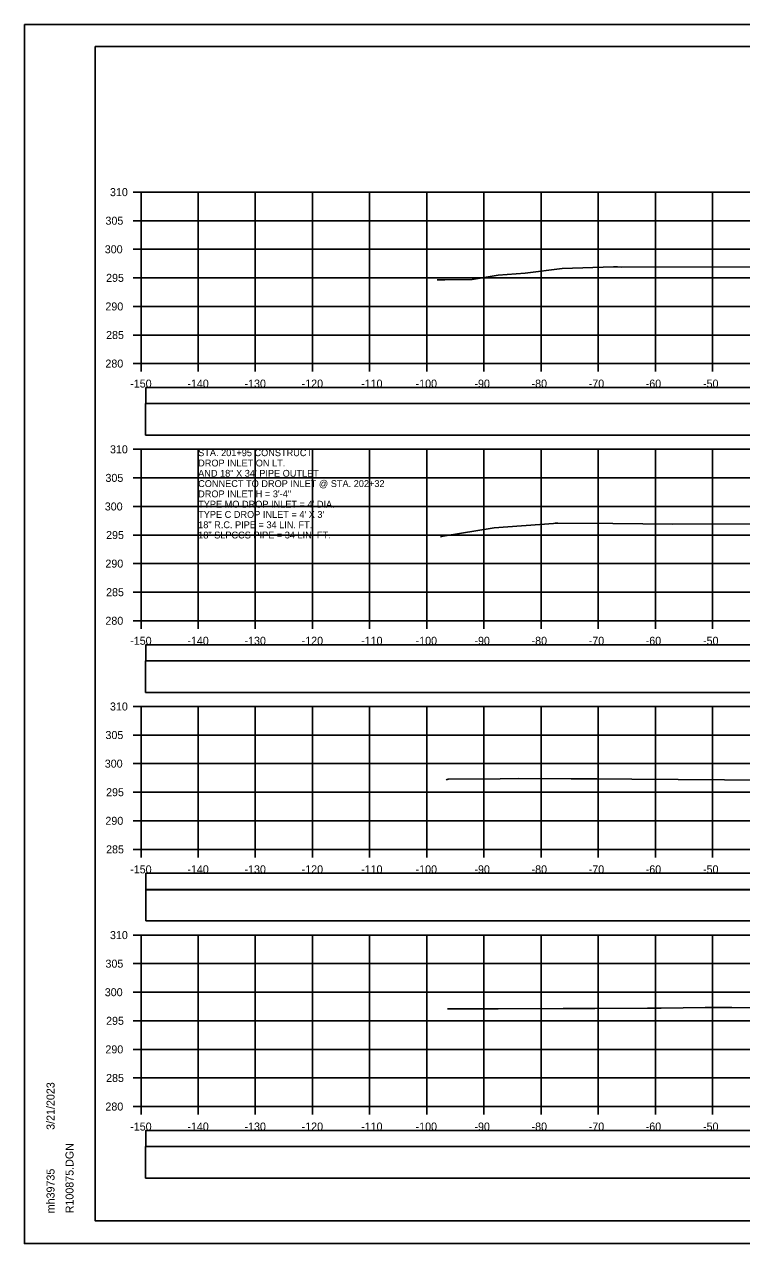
# Model space of a CAD drawing. Extents: x 1368122 to 1710785, y 373130 to 557566.
# Drawn here: x 1369851.8 to 1369977.3, y 373343.7 to 373557 of the extents above; entities that cross this region are included whole.
import ezdxf

# ---------------------------------------------------------------- set-up
doc = ezdxf.new("R2010")
doc.units = 0
for name, color, linetype in [('R_Axis', 7, 'Continuous'), ('R_Axis Annot', 7, 'Continuous'), ('R_Border', 7, 'Continuous'), ('R_Exist Surface', 7, 'Continuous'), ('R_Grid', 7, 'Continuous'), ('R_No Plot', 7, 'Continuous'), ('R_Water Annot', 7, 'Continuous')]:
    doc.layers.add(name, color=color, linetype=linetype)

msp = doc.modelspace()

# ---------------------------------------------------------------- linework, layer by layer
for points in [[(1369873.09, 373490.64), (1370171.39, 373490.64), (1370171.39, 373493.46), (1369873.09, 373493.46)], [(1369873.03, 373485.12), (1370171.45, 373485.12), (1370171.45, 373490.64), (1369873.03, 373490.64)], [(1369873.09, 373445.64), (1370171.39, 373445.64), (1370171.39, 373448.46), (1369873.09, 373448.46)], [(1369873.03, 373440.12), (1370171.45, 373440.12), (1370171.45, 373445.64), (1369873.03, 373445.64)], [(1369873.09, 373405.64), (1370171.39, 373405.64), (1370171.39, 373408.46), (1369873.09, 373408.46)], [(1369873.09, 373400.17), (1370171.39, 373400.17), (1370171.39, 373405.58), (1369873.09, 373405.58)], [(1369873.09, 373360.64), (1370171.39, 373360.64), (1370171.39, 373363.46), (1369873.09, 373363.46)], [(1369873.03, 373355.12), (1370171.45, 373355.12), (1370171.45, 373360.64), (1369873.03, 373360.64)]]:
    msp.add_lwpolyline(points, close=True)
at = {"layer": 'R_Axis'}
for p, q in [((1369870.84, 373527.65), (1369872.24, 373527.65)), ((1369872.24, 373497.65), (1369872.24, 373527.65)), ((1369870.84, 373522.65), (1369872.24, 373522.65)), ((1369870.84, 373517.65), (1369872.24, 373517.65)), ((1369870.84, 373512.65), (1369872.24, 373512.65)), ((1369870.84, 373507.65), (1369872.24, 373507.65)), ((1369870.84, 373502.65), (1369872.24, 373502.65)), ((1369870.84, 373497.65), (1369872.24, 373497.65)), ((1369872.24, 373497.65), (1370172.24, 373497.65)), ((1369872.24, 373496.25), (1369872.24, 373497.65)), ((1369882.24, 373496.25), (1369882.24, 373497.65)), ((1369892.24, 373496.25), (1369892.24, 373497.65)), ((1369902.24, 373496.25), (1369902.24, 373497.65)), ((1369912.24, 373496.25), (1369912.24, 373497.65)), ((1369922.24, 373496.25), (1369922.24, 373497.65)), ((1369932.24, 373496.25), (1369932.24, 373497.65)), ((1369942.24, 373496.25), (1369942.24, 373497.65)), ((1369952.24, 373496.25), (1369952.24, 373497.65)), ((1369962.24, 373496.25), (1369962.24, 373497.65)), ((1369972.24, 373496.25), (1369972.24, 373497.65)), ((1369870.84, 373482.65), (1369872.24, 373482.65)), ((1369872.24, 373452.65), (1369872.24, 373482.65)), ((1369870.84, 373477.65), (1369872.24, 373477.65)), ((1369870.84, 373472.65), (1369872.24, 373472.65)), ((1369870.84, 373467.65), (1369872.24, 373467.65)), ((1369870.84, 373462.65), (1369872.24, 373462.65)), ((1369870.84, 373457.65), (1369872.24, 373457.65)), ((1369870.84, 373452.65), (1369872.24, 373452.65)), ((1369872.24, 373452.65), (1370172.24, 373452.65)), ((1369872.24, 373451.25), (1369872.24, 373452.65)), ((1369882.24, 373451.25), (1369882.24, 373452.65)), ((1369892.24, 373451.25), (1369892.24, 373452.65)), ((1369902.24, 373451.25), (1369902.24, 373452.65)), ((1369912.24, 373451.25), (1369912.24, 373452.65)), ((1369922.24, 373451.25), (1369922.24, 373452.65)), ((1369932.24, 373451.25), (1369932.24, 373452.65)), ((1369942.24, 373451.25), (1369942.24, 373452.65)), ((1369952.24, 373451.25), (1369952.24, 373452.65)), ((1369962.24, 373451.25), (1369962.24, 373452.65)), ((1369972.24, 373451.25), (1369972.24, 373452.65)), ((1369870.84, 373437.65), (1369872.24, 373437.65)), ((1369872.24, 373412.65), (1369872.24, 373437.65)), ((1369870.84, 373432.65), (1369872.24, 373432.65)), ((1369870.84, 373427.65), (1369872.24, 373427.65)), ((1369870.84, 373422.65), (1369872.24, 373422.65)), ((1369870.84, 373417.65), (1369872.24, 373417.65)), ((1369870.84, 373412.65), (1369872.24, 373412.65)), ((1369872.24, 373412.65), (1370172.24, 373412.65)), ((1369872.24, 373411.25), (1369872.24, 373412.65)), ((1369882.24, 373411.25), (1369882.24, 373412.65)), ((1369892.24, 373411.25), (1369892.24, 373412.65)), ((1369902.24, 373411.25), (1369902.24, 373412.65)), ((1369912.24, 373411.25), (1369912.24, 373412.65)), ((1369922.24, 373411.25), (1369922.24, 373412.65)), ((1369932.24, 373411.25), (1369932.24, 373412.65)), ((1369942.24, 373411.25), (1369942.24, 373412.65)), ((1369952.24, 373411.25), (1369952.24, 373412.65)), ((1369962.24, 373411.25), (1369962.24, 373412.65)), ((1369972.24, 373411.25), (1369972.24, 373412.65)), ((1369870.84, 373397.65), (1369872.24, 373397.65)), ((1369872.24, 373367.65), (1369872.24, 373397.65)), ((1369870.84, 373392.65), (1369872.24, 373392.65)), ((1369870.84, 373387.65), (1369872.24, 373387.65)), ((1369870.84, 373382.65), (1369872.24, 373382.65)), ((1369870.84, 373377.65), (1369872.24, 373377.65)), ((1369870.84, 373372.65), (1369872.24, 373372.65)), ((1369870.84, 373367.65), (1369872.24, 373367.65)), ((1369872.24, 373367.65), (1370172.24, 373367.65)), ((1369872.24, 373366.25), (1369872.24, 373367.65)), ((1369882.24, 373366.25), (1369882.24, 373367.65)), ((1369892.24, 373366.25), (1369892.24, 373367.65)), ((1369902.24, 373366.25), (1369902.24, 373367.65)), ((1369912.24, 373366.25), (1369912.24, 373367.65)), ((1369922.24, 373366.25), (1369922.24, 373367.65)), ((1369932.24, 373366.25), (1369932.24, 373367.65)), ((1369942.24, 373366.25), (1369942.24, 373367.65)), ((1369952.24, 373366.25), (1369952.24, 373367.65)), ((1369962.24, 373366.25), (1369962.24, 373367.65)), ((1369972.24, 373366.25), (1369972.24, 373367.65))]:
    msp.add_line(p, q, dxfattribs=at)
at = {"layer": 'R_Border'}
for p, q in [((1369864.24, 373553.11), (1370180.42, 373553.11)), ((1369864.24, 373347.65), (1369864.24, 373553.11)), ((1369864.24, 373347.65), (1369864.24, 373347.65)), ((1370180.42, 373347.65), (1369864.24, 373347.65))]:
    msp.add_line(p, q, dxfattribs=at)
at = {"layer": 'R_Exist Surface'}
for points in [[(1369924.04, 373512.29), (1369925.38, 373512.32), (1369930.19, 373512.36), (1369934.72, 373513.11), (1369939.47, 373513.45), (1369945.95, 373514.29), (1369954.94, 373514.55), (1369955.59, 373514.55), (1369956.31, 373514.54), (1369978.96, 373514.59)], [(1369924.66, 373467.36), (1369925.11, 373467.45), (1369934.04, 373468.93), (1369944.39, 373469.66), (1369944.72, 373469.71), (1369945.19, 373469.72), (1369954.77, 373469.64), (1369965.28, 373469.58), (1369979.03, 373469.61)], [(1369925.65, 373424.79), (1369925.99, 373424.96), (1369935.11, 373424.98), (1369938.23, 373425.06), (1369947.48, 373425.01), (1369951.5, 373424.98), (1369952.02, 373424.98), (1369958.12, 373424.94), (1369974.36, 373424.81), (1369981.08, 373424.73)], [(1369925.84, 373384.74), (1369934.76, 373384.75), (1369946.1, 373384.8), (1369951.67, 373384.78), (1369960.85, 373384.88), (1369963.26, 373384.84), (1369970.93, 373384.98), (1369974.37, 373384.99), (1369974.58, 373384.99), (1369975.6, 373384.97), (1369989.56, 373384.91)]]:
    msp.add_lwpolyline(points, dxfattribs=at)
at = {"layer": 'R_Grid'}
for p, q in [((1369872.24, 373527.65), (1370172.24, 373527.65)), ((1369872.24, 373497.65), (1369872.24, 373527.65)), ((1369882.24, 373497.65), (1369882.24, 373527.65)), ((1369892.24, 373497.65), (1369892.24, 373527.65)), ((1369902.24, 373497.65), (1369902.24, 373527.65)), ((1369912.24, 373497.65), (1369912.24, 373527.65)), ((1369922.24, 373497.65), (1369922.24, 373527.65)), ((1369932.24, 373497.65), (1369932.24, 373527.65)), ((1369942.24, 373497.65), (1369942.24, 373527.65)), ((1369952.24, 373497.65), (1369952.24, 373527.65)), ((1369962.24, 373497.65), (1369962.24, 373527.65)), ((1369972.24, 373497.65), (1369972.24, 373527.65)), ((1369872.24, 373522.65), (1370172.24, 373522.65)), ((1369872.24, 373517.65), (1370172.24, 373517.65)), ((1369872.24, 373512.65), (1370172.24, 373512.65)), ((1369872.24, 373507.65), (1370172.24, 373507.65)), ((1369872.24, 373502.65), (1370172.24, 373502.65)), ((1369872.24, 373497.65), (1370172.24, 373497.65)), ((1369872.24, 373482.65), (1370172.24, 373482.65)), ((1369872.24, 373452.65), (1369872.24, 373482.65)), ((1369882.24, 373452.65), (1369882.24, 373482.65)), ((1369892.24, 373452.65), (1369892.24, 373482.65)), ((1369902.24, 373452.65), (1369902.24, 373482.65)), ((1369912.24, 373452.65), (1369912.24, 373482.65)), ((1369922.24, 373452.65), (1369922.24, 373482.65)), ((1369932.24, 373452.65), (1369932.24, 373482.65)), ((1369942.24, 373452.65), (1369942.24, 373482.65)), ((1369952.24, 373452.65), (1369952.24, 373482.65)), ((1369962.24, 373452.65), (1369962.24, 373482.65)), ((1369972.24, 373452.65), (1369972.24, 373482.65)), ((1369872.24, 373477.65), (1370172.24, 373477.65)), ((1369872.24, 373472.65), (1370172.24, 373472.65)), ((1369872.24, 373467.65), (1370172.24, 373467.65)), ((1369872.24, 373462.65), (1370172.24, 373462.65)), ((1369872.24, 373457.65), (1370172.24, 373457.65)), ((1369872.24, 373452.65), (1370172.24, 373452.65)), ((1369872.24, 373437.65), (1370172.24, 373437.65)), ((1369872.24, 373412.65), (1369872.24, 373437.65)), ((1369882.24, 373412.65), (1369882.24, 373437.65)), ((1369892.24, 373412.65), (1369892.24, 373437.65)), ((1369902.24, 373412.65), (1369902.24, 373437.65)), ((1369912.24, 373412.65), (1369912.24, 373437.65)), ((1369922.24, 373412.65), (1369922.24, 373437.65)), ((1369932.24, 373412.65), (1369932.24, 373437.65)), ((1369942.24, 373412.65), (1369942.24, 373437.65)), ((1369952.24, 373412.65), (1369952.24, 373437.65)), ((1369962.24, 373412.65), (1369962.24, 373437.65)), ((1369972.24, 373412.65), (1369972.24, 373437.65)), ((1369872.24, 373432.65), (1370172.24, 373432.65)), ((1369872.24, 373427.65), (1370172.24, 373427.65)), ((1369872.24, 373422.65), (1370172.24, 373422.65)), ((1369872.24, 373417.65), (1370172.24, 373417.65)), ((1369872.24, 373412.65), (1370172.24, 373412.65)), ((1369872.24, 373397.65), (1370172.24, 373397.65)), ((1369872.24, 373367.65), (1369872.24, 373397.65)), ((1369882.24, 373367.65), (1369882.24, 373397.65)), ((1369892.24, 373367.65), (1369892.24, 373397.65)), ((1369902.24, 373367.65), (1369902.24, 373397.65)), ((1369912.24, 373367.65), (1369912.24, 373397.65)), ((1369922.24, 373367.65), (1369922.24, 373397.65)), ((1369932.24, 373367.65), (1369932.24, 373397.65)), ((1369942.24, 373367.65), (1369942.24, 373397.65)), ((1369952.24, 373367.65), (1369952.24, 373397.65)), ((1369962.24, 373367.65), (1369962.24, 373397.65)), ((1369972.24, 373367.65), (1369972.24, 373397.65)), ((1369872.24, 373392.65), (1370172.24, 373392.65)), ((1369872.24, 373387.65), (1370172.24, 373387.65)), ((1369872.24, 373382.65), (1370172.24, 373382.65)), ((1369872.24, 373377.65), (1370172.24, 373377.65)), ((1369872.24, 373372.65), (1370172.24, 373372.65)), ((1369872.24, 373367.65), (1370172.24, 373367.65))]:
    msp.add_line(p, q, dxfattribs=at)
at = {"layer": 'R_No Plot'}
for p, q in [((1369851.84, 373557), (1370185.17, 373557)), ((1369851.84, 373343.67), (1370185.17, 373343.67))]:
    msp.add_line(p, q, dxfattribs=at)
for points in [[(1369851.83, 373557), (1370185.17, 373557), (1370185.17, 373343.66), (1369851.83, 373343.66)], [(1370098.16, 373553.11), (1370117.78, 373553.11), (1370117.78, 373543.23), (1370133.89, 373543.23), (1370157.09, 373543.23), (1370157.21, 373515.07), (1370180.42, 373515.07), (1370180.42, 373347.65), (1369864.24, 373347.65), (1369864.24, 373553.11)]]:
    msp.add_lwpolyline(points, close=True, dxfattribs=at)

# ---------------------------------------------------------------- texts
at = {"layer": 'R_Axis Annot'}
for s, p in [('310', (1369866.81, 373526.95)), ('305', (1369866.02, 373521.95)), ('300', (1369865.9, 373516.95)), ('295', (1369866.13, 373511.95)), ('290', (1369866.01, 373506.95)), ('285', (1369866.13, 373501.95)), ('280', (1369866.01, 373496.95)), ('-150', (1369870.35, 373493.45)), ('-140', (1369880.35, 373493.45)), ('-130', (1369890.35, 373493.45)), ('-120', (1369900.35, 373493.45)), ('-110', (1369910.75, 373493.45)), ('-100', (1369920.29, 373493.45)), ('-90', (1369930.58, 373493.45)), ('-80', (1369940.58, 373493.45)), ('-70', (1369950.58, 373493.45)), ('-60', (1369960.55, 373493.45)), ('-50', (1369970.58, 373493.45)), ('310', (1369866.81, 373481.95)), ('305', (1369866.02, 373476.95)), ('300', (1369865.9, 373471.95)), ('295', (1369866.13, 373466.95)), ('290', (1369866.01, 373461.95)), ('285', (1369866.13, 373456.95)), ('280', (1369866.01, 373451.95)), ('-150', (1369870.35, 373448.45)), ('-140', (1369880.35, 373448.45)), ('-130', (1369890.35, 373448.45)), ('-120', (1369900.35, 373448.45)), ('-110', (1369910.75, 373448.45)), ('-100', (1369920.29, 373448.45)), ('-90', (1369930.58, 373448.45)), ('-80', (1369940.58, 373448.45)), ('-70', (1369950.58, 373448.45)), ('-60', (1369960.55, 373448.45)), ('-50', (1369970.58, 373448.45)), ('310', (1369866.81, 373436.95)), ('305', (1369866.02, 373431.95)), ('300', (1369865.9, 373426.95)), ('295', (1369866.13, 373421.95)), ('290', (1369866.01, 373416.95)), ('285', (1369866.13, 373411.95)), ('-150', (1369870.35, 373408.45)), ('-140', (1369880.35, 373408.45)), ('-130', (1369890.35, 373408.45)), ('-120', (1369900.35, 373408.45)), ('-110', (1369910.75, 373408.45)), ('-100', (1369920.29, 373408.45)), ('-90', (1369930.58, 373408.45)), ('-80', (1369940.58, 373408.45)), ('-70', (1369950.58, 373408.45)), ('-60', (1369960.55, 373408.45)), ('-50', (1369970.58, 373408.45)), ('310', (1369866.81, 373396.95)), ('305', (1369866.02, 373391.95)), ('300', (1369865.9, 373386.95)), ('295', (1369866.13, 373381.95)), ('290', (1369866.01, 373376.95)), ('285', (1369866.13, 373371.95)), ('280', (1369866.01, 373366.95)), ('-150', (1369870.35, 373363.45)), ('-140', (1369880.35, 373363.45)), ('-130', (1369890.35, 373363.45)), ('-120', (1369900.35, 373363.45)), ('-110', (1369910.75, 373363.45)), ('-100', (1369920.29, 373363.45)), ('-90', (1369930.58, 373363.45)), ('-80', (1369940.58, 373363.45)), ('-70', (1369950.58, 373363.45)), ('-60', (1369960.55, 373363.45)), ('-50', (1369970.58, 373363.45))]:
    msp.add_text(s, height=1.4, dxfattribs=at).set_placement(p)
at = {"layer": 'R_Border'}
for s, p in [('3/21/2023', (1369857.11, 373363.57)), ('R100875.DGN', (1369860.43, 373348.97)), ('mh39735', (1369857.11, 373348.97))]:
    msp.add_text(s, height=1.4, rotation=90, dxfattribs=at).set_placement(p)
at = {"layer": 'R_Water Annot'}
for s, p in [('STA. 201+95 CONSTRUCT', (1369882.24, 373481.45)), ('DROP INLET ON LT.', (1369882.24, 373479.65)), ('AND 18" X 34\' PIPE OUTLET', (1369882.24, 373477.85)), ('CONNECT TO DROP INLET @ STA. 202+32', (1369882.24, 373476.05)), ('DROP INLET H = 3\'-4"', (1369882.24, 373474.25)), ("TYPE MO DROP INLET = 4' DIA.", (1369882.24, 373472.45)), ("TYPE C DROP INLET = 4' X 3'", (1369882.24, 373470.65)), ('18" R.C. PIPE = 34 LIN. FT.', (1369882.24, 373468.85)), ('18" SLPCCS PIPE = 34 LIN. FT.', (1369882.24, 373467.05))]:
    msp.add_text(s, height=1.2, dxfattribs=at).set_placement(p)

doc.saveas('drawing.dxf')
